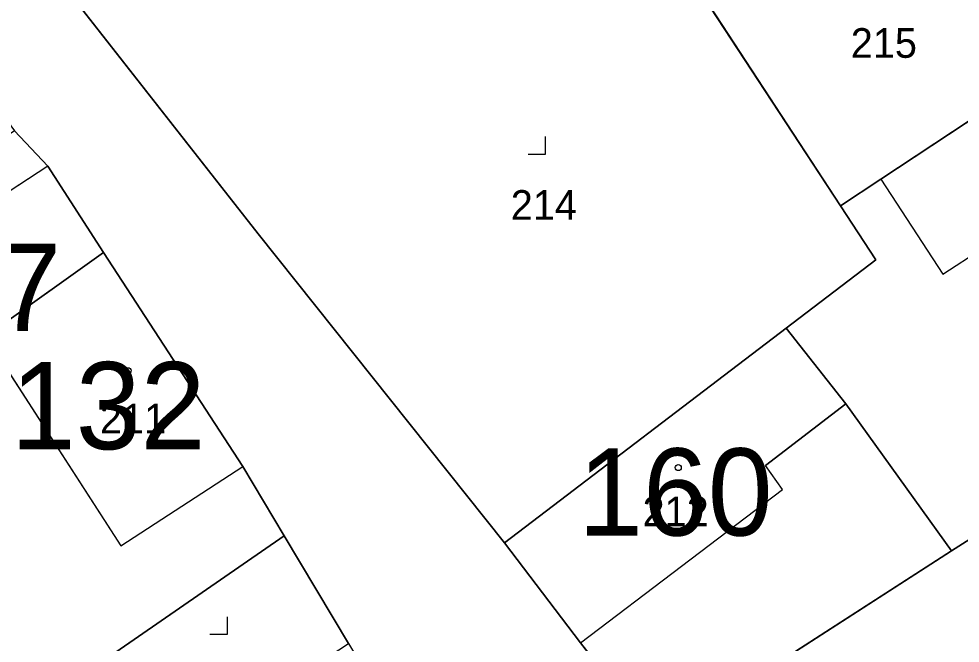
# Model space of a CAD drawing. Extents: x -689422 to -685210, y -987725 to -982160.
# Drawn here: x -687191.8 to -687137.8, y -985682 to -985646.2 of the extents above; entities that cross this region are included whole.
import ezdxf

# ---------------------------------------------------------------- set-up
doc = ezdxf.new("R2010")
doc.units = 0
for name, color, linetype in [('KN_Budovy', 7, 'Continuous'), ('KN_Budovy_cisla_domovni', 7, 'Continuous'), ('KN_Hranice_parcel', 7, 'Continuous'), ('KN_Hranice_parcel_vnitrni_kresba', 7, 'Continuous'), ('KN_Parcelni cisla', 7, 'Continuous'), ('KN_Polygon parcely', 7, 'Continuous'), ('KN_POZEMKY_OSTATNI PLOCHA', 7, 'Continuous'), ('KN_POZEMKY_ZASTAVENA PLOCHA', 7, 'Continuous'), ('KN_VYUZITI_12_zastavena plocha_spolecny dvur', 7, 'Continuous'), ('KN_VYUZITI_13_zastavena plocha_zboreniste', 7, 'Continuous'), ('KN_VYUZITI_17_ostatni plocha_ostatni komunikace', 7, 'Continuous'), ('KN_Značky budov', 7, 'Continuous'), ('KN_Značky kultur', 7, 'Continuous')]:
    doc.layers.add(name, color=color, linetype=linetype)

msp = doc.modelspace()

# ---------------------------------------------------------------- linework, layer by layer
at = {"layer": 'KN_Budovy'}
for points in [[(-687186.91, -985659.56), (-687190.11, -985654.61), (-687202.04, -985662.4), (-687198.76, -985667.74), (-687193.68, -985664.38)], [(-687193.68, -985664.38), (-687185.92, -985676.37), (-687178.93, -985671.83), (-687186.91, -985659.56)], [(-687147.97, -985673.15), (-687148.95, -985671.77), (-687144.34, -985668.24), (-687147.77, -985663.89), (-687163.92, -985676.2), (-687159.57, -985681.94)]]:
    msp.add_lwpolyline(points, close=True, dxfattribs=at)
at = {"layer": 'KN_Hranice_parcel'}
for p, q in [((-687109.18, -985658.13), (-687138.28, -985676.66)), ((-687147.77, -985663.89), (-687163.92, -985676.2)), ((-687188.32, -985683.93), (-687176.55, -985675.8)), ((-687176.55, -985675.8), (-687172.87, -985681.98))]:
    msp.add_line(p, q, dxfattribs=at)
for points in [[(-687144.65, -985656.88), (-687142.33, -985655.35), (-687132.09, -985648.59), (-687135.9, -985642.77), (-687139.92, -985636.63)], [(-687144.65, -985656.88), (-687152.48, -985644.91), (-687145.13, -985640.07)], [(-687163.92, -985676.2), (-687178.04, -985658.48), (-687188.83, -985644.72)], [(-687192.03, -985652.57), (-687190.11, -985654.61), (-687186.91, -985659.56)], [(-687147.77, -985663.89), (-687142.63, -985659.97), (-687144.65, -985656.88)], [(-687186.91, -985659.56), (-687193.68, -985664.38), (-687198.76, -985667.74), (-687200.46, -985669.07)], [(-687176.55, -985675.8), (-687178.93, -985671.83), (-687186.91, -985659.56)], [(-687138.28, -985676.66), (-687144.34, -985668.24), (-687147.77, -985663.89)], [(-687154.98, -985686.69), (-687157.54, -985684.53), (-687159.57, -985681.94), (-687163.92, -985676.2)], [(-687138.28, -985676.66), (-687153.61, -985686.54), (-687154.32, -985686.75), (-687154.98, -985686.69)]]:
    msp.add_lwpolyline(points, dxfattribs=at)
at = {"layer": 'KN_Hranice_parcel_vnitrni_kresba'}
for p, q in [((-687138.78, -985660.79), (-687128.4, -985654.04)), ((-687190.11, -985654.61), (-687202.04, -985662.4)), ((-687142.33, -985655.35), (-687138.78, -985660.79)), ((-687193.68, -985664.38), (-687185.92, -985676.37)), ((-687144.34, -985668.24), (-687148.95, -985671.77)), ((-687185.92, -985676.37), (-687178.93, -985671.83)), ((-687147.97, -985673.15), (-687148.95, -985671.77)), ((-687159.57, -985681.94), (-687147.97, -985673.15))]:
    msp.add_line(p, q, dxfattribs=at)
at = {"layer": 'KN_Polygon parcely'}
for points in [[(-687138.28, -985676.66), (-687109.18, -985658.13), (-687111.65, -985653.45), (-687110.42, -985652.8), (-687116.1, -985641.01), (-687106.44, -985635.78), (-687113.81, -985621.37), (-687139.92, -985636.63), (-687135.9, -985642.77), (-687132.09, -985648.59), (-687142.33, -985655.35), (-687144.65, -985656.88), (-687142.63, -985659.97), (-687147.77, -985663.89), (-687144.34, -985668.24)], [(-687145.13, -985640.07), (-687152.49, -985630.52), (-687159.49, -985634.4), (-687173.68, -985642.72), (-687177.23, -985637.8), (-687188.83, -985644.72), (-687178.04, -985658.48), (-687163.92, -985676.2), (-687147.77, -985663.89), (-687142.63, -985659.97), (-687144.65, -985656.88), (-687152.48, -985644.91)], [(-687132.09, -985648.59), (-687135.9, -985642.77), (-687139.92, -985636.63), (-687145.13, -985640.07), (-687152.48, -985644.91), (-687144.65, -985656.88), (-687142.33, -985655.35)], [(-687095.15, -985658.57), (-687098.61, -985651.41), (-687109.18, -985658.13), (-687138.28, -985676.66), (-687153.61, -985686.54), (-687154.32, -985686.75), (-687154.98, -985686.69), (-687153.47, -985695.92), (-687142.28, -985688.79), (-687133.5, -985683.39), (-687131.45, -985682.66), (-687125.94, -985679.58), (-687119.11, -985674.54), (-687116.18, -985672.37), (-687107.27, -985665.92)], [(-687200.46, -985669.07), (-687198.76, -985667.74), (-687193.68, -985664.38), (-687186.91, -985659.56), (-687190.11, -985654.61), (-687192.03, -985652.57), (-687202.18, -985659.38), (-687205.01, -985661.23), (-687204.76, -985661.95)], [(-687193.68, -985664.38), (-687198.76, -985667.74), (-687200.46, -985669.07), (-687197.59, -985681.66), (-687192.91, -985688.18), (-687191.98, -985687.32), (-687188.32, -985683.93), (-687176.55, -985675.8), (-687178.93, -985671.83), (-687186.91, -985659.56)], [(-687147.77, -985663.89), (-687163.92, -985676.2), (-687159.57, -985681.94), (-687157.54, -985684.53), (-687154.98, -985686.69), (-687154.32, -985686.75), (-687153.61, -985686.54), (-687138.28, -985676.66), (-687144.34, -985668.24)], [(-687188.32, -985683.93), (-687184.77, -985689.78), (-687172.87, -985681.98), (-687176.55, -985675.8)]]:
    msp.add_lwpolyline(points, close=True, dxfattribs=at)
for points in [[(-687201.77, -985638.47), (-687196.11, -985647.03), (-687192.03, -985652.57), (-687190.11, -985654.61), (-687186.91, -985659.56), (-687178.93, -985671.83), (-687176.55, -985675.8), (-687172.87, -985681.98), (-687171.07, -985684.97), (-687167.73, -985690.64), (-687167.44, -985690.94), (-687167.14, -985691.44), (-687164.1, -985696.77), (-687163.68, -985697.51), (-687163, -985698.9), (-687162.04, -985700.51), (-687159.04, -985705.78), (-687159.44, -985706.03), (-687159.24, -985706.4), (-687154.4, -985715.24), (-687152.5, -985718.38)], [(-687137.2, -985721.41), (-687138.1, -985720.01), (-687144.26, -985710.31), (-687147.18, -985705.73), (-687153.47, -985695.92), (-687154.98, -985686.69), (-687157.54, -985684.53), (-687159.57, -985681.94), (-687163.92, -985676.2), (-687178.04, -985658.48), (-687188.83, -985644.72)]]:
    msp.add_lwpolyline(points, dxfattribs=at)
at = {"layer": 'KN_POZEMKY_OSTATNI PLOCHA'}
for p, q in [((-687188.83, -985644.72), (-687178.04, -985658.48)), ((-687190.11, -985654.61), (-687192.03, -985652.57)), ((-687186.91, -985659.56), (-687190.11, -985654.61)), ((-687138.28, -985676.66), (-687109.18, -985658.13)), ((-687178.04, -985658.48), (-687163.92, -985676.2)), ((-687178.93, -985671.83), (-687186.91, -985659.56)), ((-687176.55, -985675.8), (-687178.93, -985671.83)), ((-687172.87, -985681.98), (-687176.55, -985675.8)), ((-687163.92, -985676.2), (-687159.57, -985681.94)), ((-687153.61, -985686.54), (-687138.28, -985676.66)), ((-687159.57, -985681.94), (-687157.54, -985684.53))]:
    msp.add_line(p, q, dxfattribs=at)
at = {"layer": 'KN_POZEMKY_ZASTAVENA PLOCHA'}
for p, q in [((-687178.04, -985658.48), (-687188.83, -985644.72)), ((-687144.65, -985656.88), (-687152.48, -985644.91)), ((-687152.48, -985644.91), (-687144.65, -985656.88)), ((-687132.09, -985648.59), (-687142.33, -985655.35)), ((-687142.33, -985655.35), (-687132.09, -985648.59)), ((-687192.03, -985652.57), (-687190.11, -985654.61)), ((-687190.11, -985654.61), (-687186.91, -985659.56)), ((-687142.33, -985655.35), (-687144.65, -985656.88)), ((-687144.65, -985656.88), (-687142.33, -985655.35)), ((-687144.65, -985656.88), (-687142.63, -985659.97)), ((-687142.63, -985659.97), (-687144.65, -985656.88)), ((-687109.18, -985658.13), (-687138.28, -985676.66)), ((-687163.92, -985676.2), (-687178.04, -985658.48)), ((-687193.68, -985664.38), (-687186.91, -985659.56)), ((-687186.91, -985659.56), (-687193.68, -985664.38)), ((-687186.91, -985659.56), (-687178.93, -985671.83)), ((-687142.63, -985659.97), (-687147.77, -985663.89)), ((-687147.77, -985663.89), (-687142.63, -985659.97)), ((-687147.77, -985663.89), (-687163.92, -985676.2)), ((-687163.92, -985676.2), (-687147.77, -985663.89)), ((-687147.77, -985663.89), (-687144.34, -985668.24)), ((-687144.34, -985668.24), (-687147.77, -985663.89)), ((-687144.34, -985668.24), (-687138.28, -985676.66)), ((-687138.28, -985676.66), (-687144.34, -985668.24)), ((-687178.93, -985671.83), (-687176.55, -985675.8)), ((-687176.55, -985675.8), (-687188.32, -985683.93)), ((-687188.32, -985683.93), (-687176.55, -985675.8)), ((-687176.55, -985675.8), (-687172.87, -985681.98)), ((-687159.57, -985681.94), (-687163.92, -985676.2)), ((-687138.28, -985676.66), (-687153.61, -985686.54)), ((-687157.54, -985684.53), (-687159.57, -985681.94))]:
    msp.add_line(p, q, dxfattribs=at)
at = {"layer": 'KN_VYUZITI_12_zastavena plocha_spolecny dvur'}
for p, q in [((-687178.04, -985658.48), (-687188.83, -985644.72)), ((-687144.65, -985656.88), (-687152.48, -985644.91)), ((-687152.48, -985644.91), (-687144.65, -985656.88)), ((-687132.09, -985648.59), (-687142.33, -985655.35)), ((-687142.33, -985655.35), (-687144.65, -985656.88)), ((-687144.65, -985656.88), (-687142.63, -985659.97)), ((-687163.92, -985676.2), (-687178.04, -985658.48)), ((-687142.63, -985659.97), (-687147.77, -985663.89)), ((-687147.77, -985663.89), (-687163.92, -985676.2))]:
    msp.add_line(p, q, dxfattribs=at)
at = {"layer": 'KN_VYUZITI_13_zastavena plocha_zboreniste'}
for p, q in [((-687188.32, -985683.93), (-687176.55, -985675.8)), ((-687176.55, -985675.8), (-687172.87, -985681.98))]:
    msp.add_line(p, q, dxfattribs=at)
at = {"layer": 'KN_VYUZITI_17_ostatni plocha_ostatni komunikace'}
for p, q in [((-687188.83, -985644.72), (-687178.04, -985658.48)), ((-687190.11, -985654.61), (-687192.03, -985652.57)), ((-687186.91, -985659.56), (-687190.11, -985654.61)), ((-687138.28, -985676.66), (-687109.18, -985658.13)), ((-687178.04, -985658.48), (-687163.92, -985676.2)), ((-687178.93, -985671.83), (-687186.91, -985659.56)), ((-687176.55, -985675.8), (-687178.93, -985671.83)), ((-687172.87, -985681.98), (-687176.55, -985675.8)), ((-687163.92, -985676.2), (-687159.57, -985681.94)), ((-687153.61, -985686.54), (-687138.28, -985676.66)), ((-687159.57, -985681.94), (-687157.54, -985684.53))]:
    msp.add_line(p, q, dxfattribs=at)
at = {"layer": 'KN_Značky budov'}
for centre in [(-687185.507, -985666.339), (-687153.957, -985671.889)]:
    msp.add_circle(centre, 0.175, dxfattribs=at)
at = {"layer": 'KN_Značky kultur'}
for p, q in [((-687161.56, -985653.91), (-687161.56, -985652.91)), ((-687162.561, -985653.91), (-687161.56, -985653.91)), ((-687179.81, -985681.45), (-687179.81, -985680.45)), ((-687180.811, -985681.45), (-687179.81, -985681.45))]:
    msp.add_line(p, q, dxfattribs=at)

# ---------------------------------------------------------------- texts
at = {"layer": 'KN_Budovy_cisla_domovni'}
for s, p in [('367', (-687200.496, -985664.049)), ('132', (-687192.227, -985670.839)), ('160', (-687159.699, -985675.789))]:
    msp.add_text(s, height=5, dxfattribs=at).set_placement(p)
at = {"layer": 'KN_Parcelni cisla'}
for s, p in [('215', (-687144.06, -985648.39)), ('214', (-687163.56, -985657.68)), ('211', (-687187.12, -985669.93)), ('212', (-687156, -985675.26))]:
    msp.add_text(s, height=1.7, dxfattribs=at).set_placement(p)

doc.saveas('drawing.dxf')
